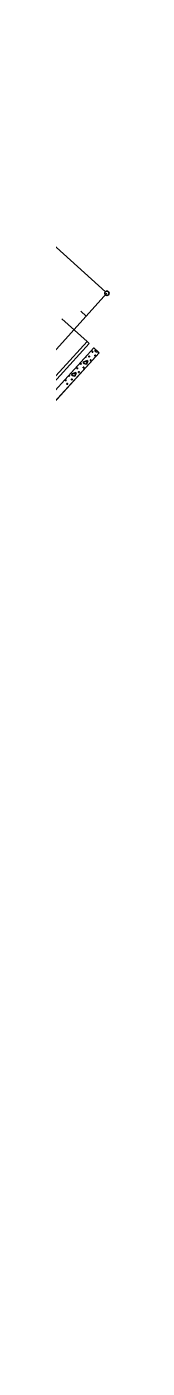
# Model space of a CAD drawing. Extents: x 1262642 to 1268358, y 767825 to 773481.
# Drawn here: x 1267414 to 1267445, y 772154 to 773082 of the extents above; entities that cross this region are included whole.
import ezdxf

# ---------------------------------------------------------------- set-up
doc = ezdxf.new("R2010")
doc.units = 0
for name, color, linetype in [('Prop Conc 2ft 6in Curb and Gutter', 7, 'Continuous'), ('Prop Conc 4in Sidewalk', 7, 'Continuous'), ('Prop EOT', 7, 'Continuous'), ('Prop Horizontal Alignment', 7, 'Continuous'), ('Prop Horizontal Alignment Station Label', 7, 'Continuous'), ('Prop Horizontal Alignment Tick Small', 7, 'Continuous')]:
    doc.layers.add(name, color=color, linetype=linetype)

msp = doc.modelspace()

# ---------------------------------------------------------------- linework, layer by layer
at = {"layer": 'Prop Conc 2ft 6in Curb and Gutter'}
for p, q in [((1267430.72, 772862.89), (1267397.09, 772825.89)), ((1267430.72, 772862.89), (1267429.24, 772864.24)), ((1267400.47, 772822.93), (1267434.05, 772859.87)), ((1267437.75, 772856.5), (1267404.22, 772819.62)), ((1267434.05, 772859.87), (1267437.75, 772856.5)), ((1267435.55, 772858.5), (1267434.6, 772858.17)), ((1267434.6, 772858.17), (1267435.24, 772857.19)), ((1267435.24, 772857.19), (1267437.05, 772856.81)), ((1267437.05, 772856.81), (1267437.14, 772857.05)), ((1267421.72, 772842.82), (1267418.35, 772841.68)), ((1267420.8, 772840.32), (1267421.72, 772842.82)), ((1267429.85, 772851.07), (1267426.48, 772849.93)), ((1267426.48, 772849.93), (1267427.12, 772848.94)), ((1267427.12, 772848.94), (1267428.93, 772848.57)), ((1267428.93, 772848.57), (1267429.85, 772851.07)), ((1267418.35, 772841.68), (1267419, 772840.7)), ((1267419, 772840.7), (1267420.8, 772840.32))]:
    msp.add_line(p, q, dxfattribs=at)
for centre, radius in [((1267430.67, 772853.87), 0.268), ((1267433.04, 772857.05), 0.268), ((1267434.94, 772854.5), 0.292), ((1267422.54, 772845.63), 0.268), ((1267423.62, 772843.09), 0.285), ((1267424.92, 772848.81), 0.268), ((1267426.82, 772846.26), 0.292), ((1267431.75, 772851.34), 0.285), ((1267414.42, 772837.39), 0.268), ((1267415.5, 772834.85), 0.285), ((1267418.7, 772838.02), 0.292)]:
    msp.add_circle(centre, radius, dxfattribs=at)
for centre, radius, start, end in [((1267428.23, 772853.4), 0.18, 213.78747, 61.6745), ((1267433.96, 772859.99), 0.268, 259.54746, 310.47598), ((1267416.8, 772840.56), 0.268, 173.50295, 101.95902)]:
    msp.add_arc(centre, radius, start, end, dxfattribs=at)
at = {"layer": 'Prop Conc 4in Sidewalk'}
for p, q in [((1267434.05, 772859.87), (1267400.47, 772822.93)), ((1267437.75, 772856.5), (1267404.12, 772819.5)), ((1267437.75, 772856.5), (1267434.05, 772859.87))]:
    msp.add_line(p, q, dxfattribs=at)
at = {"layer": 'Prop EOT'}
for p, q in [((1267411.85, 772879.95), (1267429.24, 772864.24)), ((1267429.24, 772864.24), (1267395.61, 772827.24))]:
    msp.add_line(p, q, dxfattribs=at)
at = {"layer": 'Prop Horizontal Alignment'}
msp.add_line((1266770.94, 772153.71), (1267443.05, 772897.65), dxfattribs=at)
at = {"layer": 'Prop Horizontal Alignment Station Label'}
msp.add_line((1267441.94, 772898.66), (1267238.99, 773082), dxfattribs=at)
msp.add_circle((1267443.05, 772897.65), 1.5, dxfattribs=at)
at = {"layer": 'Prop Horizontal Alignment Tick Small'}
msp.add_line((1267428.74, 772881.82), (1267425.03, 772885.17), dxfattribs=at)

doc.saveas('drawing.dxf')
